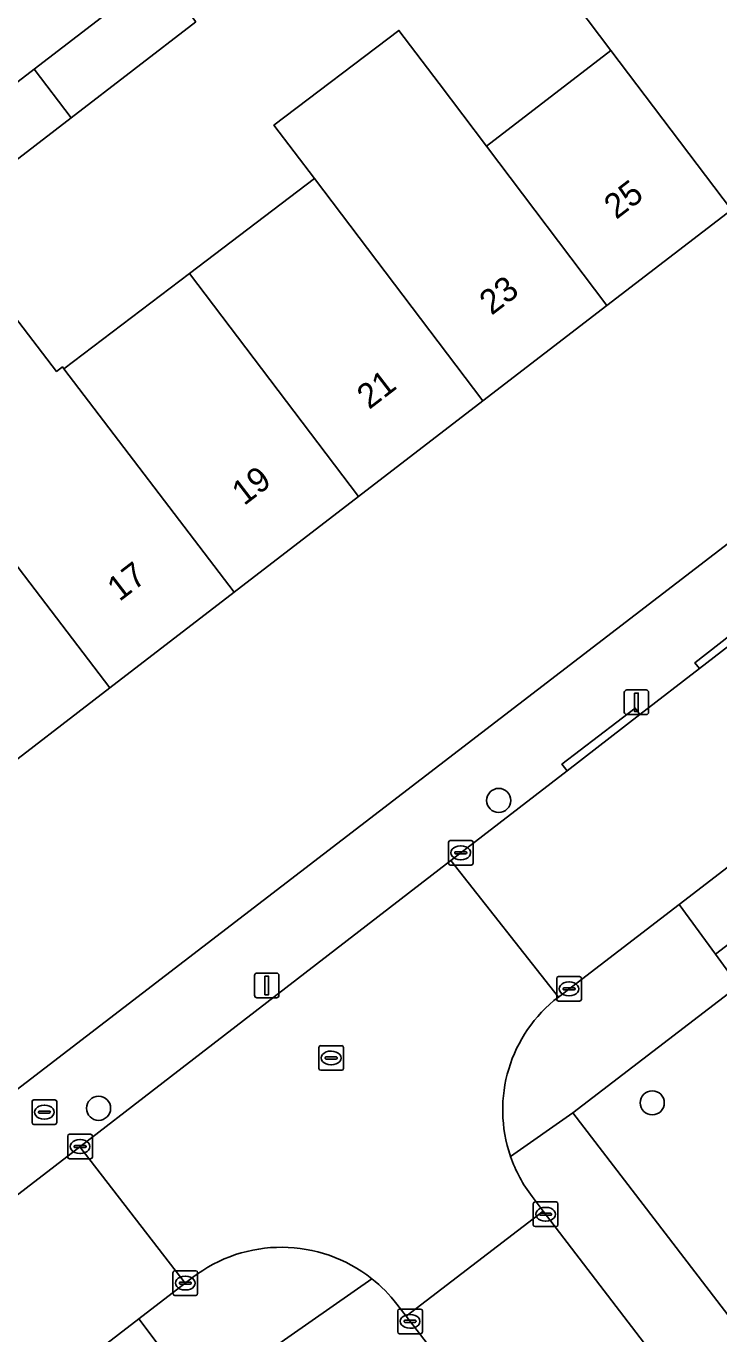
# Model space of a CAD drawing. Extents: x 159352 to 160617, y 385888 to 387323.
# Drawn here: x 159800.7 to 159828.8, y 386870.8 to 386923.8 of the extents above; entities that cross this region are included whole.
import ezdxf

# ---------------------------------------------------------------- set-up
doc = ezdxf.new("R2010")
doc.units = 0
for name, color, linetype in [('IMGEO_Boom', 7, 'Continuous'), ('IMGEO_Brandkraan', 7, 'Continuous'), ('IMGEO_Erf', 7, 'Continuous'), ('IMGEO_Kolk', 7, 'Continuous'), ('IMGEO_Lichtmast', 7, 'Continuous'), ('IMGEO_Pand', 7, 'Continuous'), ('IMGEO_Pand_nummerreeks', 7, 'Continuous'), ('IMGEO_Rijbaan_lokaal_open', 7, 'Continuous'), ('IMGEO_Rioolput', 7, 'Continuous'), ('IMGEO_Voetpad_open', 7, 'Continuous')]:
    doc.layers.add(name, color=color, linetype=linetype)

msp = doc.modelspace()

# ---------------------------------------------------------------- linework, layer by layer
at = {"layer": 'IMGEO_Boom'}
for centre in [(159819.898, 386892.428), (159826.135, 386880.16), (159803.649, 386879.938)]:
    msp.add_circle(centre, 0.489, dxfattribs=at)
at = {"layer": 'IMGEO_Brandkraan'}
for p, q in [((159800.948, 386879.355), (159800.948, 386880.207)), ((159801.023, 386880.281), (159801.875, 386880.281)), ((159801.436, 386880.061), (159801.461, 386880.061)), ((159801.949, 386880.207), (159801.949, 386879.355)), ((159801.207, 386879.775), (159801.207, 386879.787)), ((159801.645, 386879.738), (159801.247, 386879.738)), ((159801.25, 386879.824), (159801.648, 386879.824)), ((159801.459, 386879.501), (159801.434, 386879.501)), ((159801.691, 386879.787), (159801.691, 386879.775)), ((159801.875, 386879.281), (159801.023, 386879.281))]:
    msp.add_line(p, q, dxfattribs=at)
for points in [[(159800.948, 386879.355), (159800.948, 386880.207)], [(159801.023, 386880.281), (159801.875, 386880.281)], [(159801.949, 386880.207), (159801.949, 386879.355)], [(159801.875, 386879.281), (159801.023, 386879.281)]]:
    msp.add_lwpolyline(points, dxfattribs=at)
for centre, radius, start, end in [((159801.025, 386880.205), 0.0765, 91.552, 178.448), ((159801.025, 386880.205), 0.0765, 91.552, 178.448), ((159801.873, 386880.205), 0.0765, 1.552, 88.448), ((159801.873, 386880.205), 0.0765, 1.552, 88.448), ((159801.247, 386879.784), 0.0403, 85.8775, 175.7526), ((159801.244, 386879.774), 0.0366, 178.938, 274.7102), ((159801.648, 386879.781), 0.043, 264.8664, 352.4533), ((159801.652, 386879.786), 0.0386, 1.7309, 96.639), ((159801.025, 386879.357), 0.0765, 181.552, 268.448), ((159801.025, 386879.357), 0.0765, 181.552, 268.448), ((159801.873, 386879.357), 0.0765, 271.552, 358.448), ((159801.873, 386879.357), 0.0765, 271.552, 358.448)]:
    msp.add_arc(centre, radius, start, end, dxfattribs=at)
for centre, major_axis, ratio, start_param, end_param in [((159801.435, 386879.781), (-0.387, 0.002), 0.722429, 4.712389, 7.853982), ((159801.46, 386879.781), (-0.39, 0.002), 0.717154, 1.570796, 4.712389)]:
    msp.add_ellipse(centre, major_axis=major_axis, ratio=ratio, start_param=start_param, end_param=end_param, dxfattribs=at)
at = {"layer": 'IMGEO_Erf'}
msp.add_lwpolyline([(159860.725, 386927.055), (159853.856, 386936.105), (159849.215, 386932.539), (159849.641, 386931.985), (159844.498, 386928.033), (159839.446, 386924.152), (159834.401, 386920.276), (159829.349, 386916.394), (159824.296, 386912.512), (159819.251, 386908.636), (159814.206, 386904.76), (159809.154, 386900.878), (159804.102, 386896.997), (159799.065, 386893.127), (159794.013, 386889.245), (159788.968, 386885.369), (159783.932, 386881.5), (159778.871, 386877.611), (159773.819, 386873.73), (159768.774, 386869.854), (159763.584, 386865.866), (159761.45, 386868.643), (159758.956, 386866.727), (159767.092, 386855.2)], close=True, dxfattribs=at)
for points in [[(159800.015, 386912.346), (159801.94, 386909.839), (159802.177, 386910.021), (159802.243, 386909.935), (159807.336, 386913.804), (159812.412, 386917.66), (159810.771, 386919.827), (159815.849, 386923.671), (159817.483, 386921.513), (159819.403, 386918.977), (159824.458, 386922.861), (159822.567, 386925.362)], [(159807.592, 386924.019), (159802.531, 386920.13), (159797.445, 386916.222), (159792.397, 386912.342), (159792.383, 386912.332), (159793.234, 386911.226), (159788.174, 386907.337), (159787.208, 386908.58), (159783.838, 386905.99), (159782.438, 386907.816), (159780.732, 386906.505), (159779.124, 386905.269), (159780.528, 386903.43), (159777.15, 386900.851), (159773.785, 386898.266), (159772.383, 386900.09), (159770.652, 386898.759)], [(159829.632, 386884.906), (159822.908, 386879.759), (159881.774, 386803.094)]]:
    msp.add_lwpolyline(points, dxfattribs=at)
at = {"layer": 'IMGEO_Kolk'}
for p, q in [((159817.857, 386889.878), (159817.857, 386890.73)), ((159817.932, 386890.804), (159818.784, 386890.804)), ((159818.858, 386890.73), (159818.858, 386889.878)), ((159818.116, 386890.298), (159818.116, 386890.31)), ((159818.554, 386890.261), (159818.156, 386890.261)), ((159818.159, 386890.347), (159818.557, 386890.347)), ((159818.345, 386890.584), (159818.37, 386890.584)), ((159818.6, 386890.31), (159818.6, 386890.298)), ((159818.784, 386889.804), (159817.932, 386889.804)), ((159818.368, 386890.024), (159818.343, 386890.024)), ((159822.254, 386884.358), (159822.254, 386885.21)), ((159822.329, 386885.284), (159823.181, 386885.284)), ((159822.513, 386884.778), (159822.513, 386884.79)), ((159822.556, 386884.827), (159822.954, 386884.827)), ((159822.742, 386885.064), (159822.767, 386885.064)), ((159822.997, 386884.79), (159822.997, 386884.778)), ((159823.255, 386885.21), (159823.255, 386884.358)), ((159823.181, 386884.284), (159822.329, 386884.284)), ((159822.951, 386884.741), (159822.553, 386884.741)), ((159822.765, 386884.504), (159822.74, 386884.504)), ((159802.397, 386877.961), (159802.397, 386878.813)), ((159802.472, 386878.887), (159803.324, 386878.887)), ((159802.699, 386878.43), (159803.097, 386878.43)), ((159802.885, 386878.667), (159802.91, 386878.667)), ((159803.398, 386878.813), (159803.398, 386877.961)), ((159803.324, 386877.887), (159802.472, 386877.887)), ((159802.656, 386878.381), (159802.656, 386878.393)), ((159803.094, 386878.344), (159802.696, 386878.344)), ((159802.908, 386878.107), (159802.883, 386878.107)), ((159803.14, 386878.393), (159803.14, 386878.381)), ((159821.303, 386875.212), (159821.303, 386876.064)), ((159821.378, 386876.138), (159822.23, 386876.138)), ((159821.791, 386875.918), (159821.816, 386875.918)), ((159822.304, 386876.064), (159822.304, 386875.212)), ((159821.562, 386875.632), (159821.562, 386875.644)), ((159822, 386875.595), (159821.602, 386875.595)), ((159821.605, 386875.681), (159822.003, 386875.681)), ((159821.814, 386875.358), (159821.789, 386875.358)), ((159822.046, 386875.644), (159822.046, 386875.632)), ((159822.23, 386875.138), (159821.378, 386875.138)), ((159806.671, 386872.42), (159806.671, 386873.272)), ((159806.746, 386873.346), (159807.598, 386873.346)), ((159807.159, 386873.126), (159807.184, 386873.126)), ((159807.672, 386873.272), (159807.672, 386872.42)), ((159806.93, 386872.84), (159806.93, 386872.852)), ((159807.368, 386872.803), (159806.97, 386872.803)), ((159806.973, 386872.889), (159807.371, 386872.889)), ((159807.182, 386872.566), (159807.157, 386872.566)), ((159807.414, 386872.852), (159807.414, 386872.84)), ((159807.598, 386872.346), (159806.746, 386872.346)), ((159815.799, 386870.867), (159815.799, 386871.719)), ((159815.874, 386871.793), (159816.726, 386871.793)), ((159816.287, 386871.573), (159816.312, 386871.573)), ((159816.8, 386871.719), (159816.8, 386870.867)), ((159816.058, 386871.287), (159816.058, 386871.299)), ((159816.496, 386871.25), (159816.098, 386871.25)), ((159816.101, 386871.336), (159816.499, 386871.336)), ((159816.31, 386871.013), (159816.285, 386871.013)), ((159816.542, 386871.299), (159816.542, 386871.287)), ((159816.726, 386870.793), (159815.874, 386870.793))]:
    msp.add_line(p, q, dxfattribs=at)
for points in [[(159817.857, 386889.878), (159817.857, 386890.73)], [(159817.932, 386890.804), (159818.784, 386890.804)], [(159818.858, 386890.73), (159818.858, 386889.878)], [(159818.784, 386889.804), (159817.932, 386889.804)], [(159822.254, 386884.358), (159822.254, 386885.21)], [(159822.329, 386885.284), (159823.181, 386885.284)], [(159823.255, 386885.21), (159823.255, 386884.358)], [(159823.181, 386884.284), (159822.329, 386884.284)], [(159802.397, 386877.961), (159802.397, 386878.813)], [(159802.472, 386878.887), (159803.324, 386878.887)], [(159803.398, 386878.813), (159803.398, 386877.961)], [(159803.324, 386877.887), (159802.472, 386877.887)], [(159821.303, 386875.212), (159821.303, 386876.064)], [(159821.378, 386876.138), (159822.23, 386876.138)], [(159822.304, 386876.064), (159822.304, 386875.212)], [(159822.23, 386875.138), (159821.378, 386875.138)], [(159806.671, 386872.42), (159806.671, 386873.272)], [(159806.746, 386873.346), (159807.598, 386873.346)], [(159807.672, 386873.272), (159807.672, 386872.42)], [(159807.598, 386872.346), (159806.746, 386872.346)], [(159815.799, 386870.867), (159815.799, 386871.719)], [(159815.874, 386871.793), (159816.726, 386871.793)], [(159816.8, 386871.719), (159816.8, 386870.867)], [(159816.726, 386870.793), (159815.874, 386870.793)]]:
    msp.add_lwpolyline(points, dxfattribs=at)
for centre, radius, start, end in [((159817.934, 386890.728), 0.0765, 91.552, 178.448), ((159817.934, 386890.728), 0.0765, 91.552, 178.448), ((159818.782, 386890.728), 0.0765, 1.552, 88.448), ((159818.782, 386890.728), 0.0765, 1.552, 88.448), ((159818.156, 386890.307), 0.0403, 85.8775, 175.7526), ((159818.153, 386890.297), 0.0366, 178.938, 274.7102), ((159818.557, 386890.304), 0.043, 264.8664, 352.4533), ((159818.561, 386890.309), 0.0386, 1.7309, 96.639), ((159817.934, 386889.88), 0.0765, 181.552, 268.448), ((159817.934, 386889.88), 0.0765, 181.552, 268.448), ((159818.782, 386889.88), 0.0765, 271.552, 358.448), ((159818.782, 386889.88), 0.0765, 271.552, 358.448), ((159822.331, 386885.208), 0.0765, 91.552, 178.448), ((159822.331, 386885.208), 0.0765, 91.552, 178.448), ((159822.553, 386884.787), 0.0403, 85.8775, 175.7526), ((159822.55, 386884.777), 0.0366, 178.938, 274.7102), ((159822.954, 386884.784), 0.043, 264.8664, 352.4533), ((159822.958, 386884.789), 0.0386, 1.7309, 96.639), ((159823.179, 386885.208), 0.0765, 1.552, 88.448), ((159823.179, 386885.208), 0.0765, 1.552, 88.448), ((159822.331, 386884.36), 0.0765, 181.552, 268.448), ((159822.331, 386884.36), 0.0765, 181.552, 268.448), ((159823.179, 386884.36), 0.0765, 271.552, 358.448), ((159823.179, 386884.36), 0.0765, 271.552, 358.448), ((159802.474, 386878.811), 0.0765, 91.552, 178.448), ((159802.474, 386878.811), 0.0765, 91.552, 178.448), ((159802.696, 386878.39), 0.0403, 85.8775, 175.7526), ((159803.101, 386878.392), 0.0386, 1.7309, 96.639), ((159803.322, 386878.811), 0.0765, 1.552, 88.448), ((159803.322, 386878.811), 0.0765, 1.552, 88.448), ((159802.474, 386877.963), 0.0765, 181.552, 268.448), ((159802.474, 386877.963), 0.0765, 181.552, 268.448), ((159802.693, 386878.38), 0.0366, 178.938, 274.7102), ((159803.097, 386878.387), 0.043, 264.8664, 352.4533), ((159803.322, 386877.963), 0.0765, 271.552, 358.448), ((159803.322, 386877.963), 0.0765, 271.552, 358.448), ((159821.38, 386876.062), 0.0765, 91.552, 178.448), ((159821.38, 386876.062), 0.0765, 91.552, 178.448), ((159822.228, 386876.062), 0.0765, 1.552, 88.448), ((159822.228, 386876.062), 0.0765, 1.552, 88.448), ((159821.602, 386875.641), 0.0403, 85.8775, 175.7526), ((159821.599, 386875.631), 0.0366, 178.938, 274.7102), ((159822.003, 386875.638), 0.043, 264.8664, 352.4533), ((159822.007, 386875.643), 0.0386, 1.7309, 96.639), ((159821.38, 386875.214), 0.0765, 181.552, 268.448), ((159821.38, 386875.214), 0.0765, 181.552, 268.448), ((159822.228, 386875.214), 0.0765, 271.552, 358.448), ((159822.228, 386875.214), 0.0765, 271.552, 358.448), ((159806.748, 386873.27), 0.0765, 91.552, 178.448), ((159806.748, 386873.27), 0.0765, 91.552, 178.448), ((159807.596, 386873.27), 0.0765, 1.552, 88.448), ((159807.596, 386873.27), 0.0765, 1.552, 88.448), ((159806.97, 386872.849), 0.0403, 85.8775, 175.7526), ((159806.967, 386872.839), 0.0366, 178.938, 274.7102), ((159807.371, 386872.846), 0.043, 264.8664, 352.4533), ((159807.375, 386872.851), 0.0386, 1.7309, 96.639), ((159806.748, 386872.422), 0.0765, 181.552, 268.448), ((159806.748, 386872.422), 0.0765, 181.552, 268.448), ((159807.596, 386872.422), 0.0765, 271.552, 358.448), ((159807.596, 386872.422), 0.0765, 271.552, 358.448), ((159815.876, 386871.717), 0.0765, 91.552, 178.448), ((159815.876, 386871.717), 0.0765, 91.552, 178.448), ((159816.724, 386871.717), 0.0765, 1.552, 88.448), ((159816.724, 386871.717), 0.0765, 1.552, 88.448), ((159816.098, 386871.296), 0.0403, 85.8775, 175.7526), ((159816.095, 386871.286), 0.0366, 178.938, 274.7102), ((159816.499, 386871.293), 0.043, 264.8664, 352.4533), ((159816.503, 386871.298), 0.0386, 1.7309, 96.639), ((159815.876, 386870.869), 0.0765, 181.552, 268.448), ((159815.876, 386870.869), 0.0765, 181.552, 268.448), ((159816.724, 386870.869), 0.0765, 271.552, 358.448), ((159816.724, 386870.869), 0.0765, 271.552, 358.448)]:
    msp.add_arc(centre, radius, start, end, dxfattribs=at)
for centre, major_axis, ratio, start_param, end_param in [((159818.344, 386890.304), (-0.387, 0.002), 0.722429, 4.712389, 7.853982), ((159818.369, 386890.304), (-0.39, 0.002), 0.717154, 1.570796, 4.712389), ((159822.741, 386884.784), (-0.387, 0.002), 0.722429, 4.712389, 7.853982), ((159822.766, 386884.784), (-0.39, 0.002), 0.717154, 1.570796, 4.712389), ((159802.884, 386878.387), (-0.387, 0.002), 0.722429, 4.712389, 7.853982), ((159802.909, 386878.387), (-0.39, 0.002), 0.717154, 1.570796, 4.712389), ((159821.79, 386875.638), (-0.387, 0.002), 0.722429, 4.712389, 7.853982), ((159821.815, 386875.638), (-0.39, 0.002), 0.717154, 1.570796, 4.712389), ((159807.158, 386872.846), (-0.387, 0.002), 0.722429, 4.712389, 7.853982), ((159807.183, 386872.846), (-0.39, 0.002), 0.717154, 1.570796, 4.712389), ((159816.286, 386871.293), (-0.387, 0.002), 0.722429, 4.712389, 7.853982), ((159816.311, 386871.293), (-0.39, 0.002), 0.717154, 1.570796, 4.712389)]:
    msp.add_ellipse(centre, major_axis=major_axis, ratio=ratio, start_param=start_param, end_param=end_param, dxfattribs=at)
at = {"layer": 'IMGEO_Lichtmast'}
for p, q in [((159824.998, 386896.012), (159824.998, 386896.812)), ((159824.998, 386896.812), (159824.998, 386896.012)), ((159825.098, 386896.912), (159825.888, 386896.912)), ((159825.888, 386896.912), (159825.098, 386896.912)), ((159825.988, 386896.812), (159825.988, 386896.012)), ((159825.988, 386896.012), (159825.988, 386896.812)), ((159825.888, 386895.912), (159825.098, 386895.912)), ((159825.098, 386895.912), (159825.888, 386895.912)), ((159809.982, 386884.523), (159809.982, 386885.323)), ((159809.982, 386885.323), (159809.982, 386884.523)), ((159810.082, 386885.423), (159810.872, 386885.423)), ((159810.872, 386885.423), (159810.082, 386885.423)), ((159810.972, 386885.323), (159810.972, 386884.523)), ((159810.972, 386884.523), (159810.972, 386885.323)), ((159810.872, 386884.423), (159810.082, 386884.423)), ((159810.082, 386884.423), (159810.872, 386884.423))]:
    msp.add_line(p, q, dxfattribs=at)
for points in [[(159825.418, 386896.787), (159825.568, 386896.787), (159825.568, 386896.037), (159825.418, 386896.037), (159825.418, 386896.787)], [(159810.402, 386885.298), (159810.552, 386885.298), (159810.552, 386884.548), (159810.402, 386884.548), (159810.402, 386885.298)]]:
    msp.add_lwpolyline(points, dxfattribs=at)
for centre, start, end in [((159825.098, 386896.812), 90, 180), ((159825.098, 386896.812), 90, 180), ((159825.888, 386896.812), 0, 90), ((159825.888, 386896.812), 360, 90), ((159825.098, 386896.012), 180, 270), ((159825.098, 386896.012), 180, 270), ((159825.888, 386896.012), 270, 0), ((159825.888, 386896.012), 270, 0), ((159810.082, 386885.323), 90, 180), ((159810.082, 386885.323), 90, 180), ((159810.872, 386885.323), 0, 90), ((159810.872, 386885.323), 360, 90), ((159810.082, 386884.523), 180, 270), ((159810.082, 386884.523), 180, 270), ((159810.872, 386884.523), 270, 0), ((159810.872, 386884.523), 270, 0)]:
    msp.add_arc(centre, 0.1, start, end, dxfattribs=at)
at = {"layer": 'IMGEO_Pand'}
for points in [[(159822.567, 386925.362), (159824.458, 386922.861), (159829.349, 386916.394), (159834.401, 386920.276), (159827.598, 386929.198)], [(159807.592, 386924.019), (159806.095, 386925.995), (159801.031, 386922.104), (159802.531, 386920.13)], [(159819.403, 386918.977), (159817.483, 386921.513), (159815.849, 386923.671), (159810.771, 386919.827), (159812.412, 386917.66), (159819.251, 386908.636), (159824.296, 386912.512)], [(159824.458, 386922.861), (159819.403, 386918.977), (159824.296, 386912.512), (159829.349, 386916.394)], [(159802.531, 386920.13), (159801.031, 386922.104), (159795.941, 386918.193), (159797.445, 386916.222)], [(159807.336, 386913.804), (159814.206, 386904.76), (159819.251, 386908.636), (159812.412, 386917.66)], [(159802.243, 386909.935), (159809.154, 386900.878), (159814.206, 386904.76), (159807.336, 386913.804)], [(159802.243, 386909.935), (159802.177, 386910.021), (159801.94, 386909.839), (159800.015, 386912.346), (159795.2, 386908.668), (159797.127, 386906.141), (159804.102, 386896.997), (159809.154, 386900.878)], [(159797.127, 386906.141), (159794.943, 386904.462), (159795.015, 386904.369), (159794.578, 386904.032), (159792.237, 386902.233), (159794.232, 386899.637), (159794.13, 386899.559), (159799.065, 386893.127), (159804.102, 386896.997)]]:
    msp.add_lwpolyline(points, close=True, dxfattribs=at)
at = {"layer": 'IMGEO_Rijbaan_lokaal_open'}
for points in [[(159828.049, 386897.777), (159825.631, 386895.912), (159822.678, 386893.635), (159817.951, 386889.989), (159822.321, 386884.452), (159827.222, 386888.213), (159840.35, 386898.288), (159852.991, 386907.986), (159854.423, 386909.085), (159850.09, 386914.701), (159847.304, 386912.571), (159844.285, 386910.263), (159839.06, 386906.269), (159831.028, 386900.075)], [(159802.886, 386878.378), (159776.892, 386858.385), (159772.495, 386855.033), (159776.733, 386849.497), (159780.404, 386852.307), (159794.663, 386863.226), (159805.279, 386871.391), (159807.171, 386872.847)]]:
    msp.add_lwpolyline(points, close=True, dxfattribs=at)
for points in [[(159822.321, 386884.452), (159817.951, 386889.989), (159805.799, 386880.618), (159802.886, 386878.378), (159807.171, 386872.847), (159807.465, 386873.073)], [(159815.767, 386871.989), (159816.14, 386871.504), (159821.703, 386875.767), (159821.253, 386876.355)], [(159858.094, 386828.317), (159843.84, 386846.887), (159821.703, 386875.767), (159816.14, 386871.504), (159857.697, 386817.439)]]:
    msp.add_lwpolyline(points, dxfattribs=at)
for centre, radius, start, end in [((159825.838, 386879.869), 5.777, 127.5055, 199.0277), ((159825.819, 386879.858), 5.754, 198.983, 217.4969), ((159811.074, 386868.382), 5.918, 51.6673, 127.5772), ((159811.042, 386868.35), 5.964, 37.6027, 51.6177)]:
    msp.add_arc(centre, radius, start, end, dxfattribs=at)
at = {"layer": 'IMGEO_Rioolput'}
for p, q in [((159812.594, 386881.553), (159812.594, 386882.405)), ((159812.669, 386882.479), (159813.521, 386882.479)), ((159813.082, 386882.259), (159813.107, 386882.259)), ((159813.595, 386882.405), (159813.595, 386881.553)), ((159812.853, 386881.973), (159812.853, 386881.985)), ((159813.291, 386881.936), (159812.893, 386881.936)), ((159812.896, 386882.022), (159813.294, 386882.022)), ((159813.105, 386881.699), (159813.08, 386881.699)), ((159813.337, 386881.985), (159813.337, 386881.973)), ((159813.521, 386881.479), (159812.669, 386881.479))]:
    msp.add_line(p, q, dxfattribs=at)
for points in [[(159812.594, 386881.553), (159812.594, 386882.405)], [(159812.669, 386882.479), (159813.521, 386882.479)], [(159813.595, 386882.405), (159813.595, 386881.553)], [(159813.521, 386881.479), (159812.669, 386881.479)]]:
    msp.add_lwpolyline(points, dxfattribs=at)
for centre, radius, start, end in [((159812.671, 386882.403), 0.0765, 91.552, 178.448), ((159812.671, 386882.403), 0.0765, 91.552, 178.448), ((159813.519, 386882.403), 0.0765, 1.552, 88.448), ((159813.519, 386882.403), 0.0765, 1.552, 88.448), ((159812.893, 386881.982), 0.0403, 85.8775, 175.7526), ((159812.89, 386881.972), 0.0366, 178.938, 274.7102), ((159813.294, 386881.979), 0.043, 264.8664, 352.4533), ((159813.298, 386881.984), 0.0386, 1.7309, 96.639), ((159812.671, 386881.555), 0.0765, 181.552, 268.448), ((159812.671, 386881.555), 0.0765, 181.552, 268.448), ((159813.519, 386881.555), 0.0765, 271.552, 358.448), ((159813.519, 386881.555), 0.0765, 271.552, 358.448)]:
    msp.add_arc(centre, radius, start, end, dxfattribs=at)
for centre, major_axis, ratio, start_param, end_param in [((159813.081, 386881.979), (-0.387, 0.002), 0.722429, 4.712389, 7.853982), ((159813.106, 386881.979), (-0.39, 0.002), 0.717154, 1.570796, 4.712389)]:
    msp.add_ellipse(centre, major_axis=major_axis, ratio=ratio, start_param=start_param, end_param=end_param, dxfattribs=at)
at = {"layer": 'IMGEO_Voetpad_open'}
for points in [[(159889.583, 386946.772), (159888.444, 386948.254), (159867.142, 386931.956), (159860.725, 386927.055), (159767.092, 386855.2), (159764.634, 386853.314), (159759.06, 386849.037), (159757.568, 386847.881), (159754.463, 386845.502), (159754.341, 386845.409), (159711.401, 386812.51)], [(159802.886, 386878.378), (159805.799, 386880.618), (159817.951, 386889.989), (159822.678, 386893.635), (159822.462, 386893.897), (159825.44, 386896.176), (159825.631, 386895.912), (159828.049, 386897.777), (159827.863, 386898.016), (159830.825, 386900.323), (159831.028, 386900.075), (159839.06, 386906.269), (159844.285, 386910.263), (159843.982, 386910.66), (159847.001, 386912.968), (159847.304, 386912.571), (159850.09, 386914.701), (159862.036, 386923.833), (159861.404, 386924.659), (159869.408, 386930.778), (159870.04, 386929.952), (159872.839, 386932.091), (159890.089, 386945.351)], [(159770.652, 386898.759), (159772.383, 386900.09), (159775.754, 386902.68), (159779.124, 386905.269), (159780.732, 386906.505), (159782.438, 386907.816), (159785.808, 386910.406), (159790.893, 386914.313), (159795.941, 386918.193), (159801.031, 386922.104), (159806.095, 386925.995), (159809.169, 386928.357), (159811.151, 386929.88), (159813.133, 386931.404), (159816.209, 386933.768), (159819.131, 386936.013), (159821.193, 386937.597), (159823.255, 386939.181), (159826.343, 386941.554), (159829.201, 386943.75)], [(159828.7, 386886.185), (159827.222, 386888.213), (159822.321, 386884.452)], [(159820.377, 386877.986), (159822.908, 386879.759), (159829.632, 386884.906), (159828.7, 386886.185)], [(159822.908, 386879.759), (159820.377, 386877.986)], [(159885.425, 386798.332), (159881.776, 386803.074), (159881.774, 386803.094), (159822.908, 386879.759)], [(159713.453, 386809.756), (159720.361, 386815.054), (159727.611, 386820.614), (159753.142, 386840.278), (159757.655, 386843.719), (159772.495, 386855.033), (159776.892, 386858.385), (159802.886, 386878.378)], [(159821.253, 386876.355), (159821.703, 386875.767), (159843.84, 386846.887), (159858.094, 386828.317), (159880.143, 386799.688)], [(159807.465, 386873.073), (159807.171, 386872.847), (159805.279, 386871.391), (159806.81, 386869.364), (159807.746, 386868.126), (159811.464, 386870.728), (159814.745, 386873.025)], [(159814.745, 386873.025), (159811.464, 386870.728), (159807.746, 386868.126), (159811.142, 386863.669), (159816.082, 386867.396), (159862.444, 386806.998), (159864.301, 386804.62), (159890.713, 386770.139), (159890.726, 386770.139), (159893.267, 386766.813)], [(159857.697, 386817.439), (159816.14, 386871.504), (159815.767, 386871.989)]]:
    msp.add_lwpolyline(points, dxfattribs=at)
for points in [[(159854.5, 386905.966), (159852.991, 386907.986), (159840.35, 386898.288), (159827.222, 386888.213), (159828.7, 386886.185)], [(159832.021, 386886.735), (159834.41, 386888.563), (159836.798, 386890.392), (159839.187, 386892.22), (159841.576, 386894.049), (159842.757, 386895.072), (159845.118, 386896.885), (159847.479, 386898.698), (159849.84, 386900.511), (159852.201, 386902.324), (159855.391, 386904.773), (159854.5, 386905.966), (159828.7, 386886.185), (159829.632, 386884.906)], [(159831.028, 386900.075), (159830.825, 386900.323), (159827.863, 386898.016), (159828.049, 386897.777)], [(159822.678, 386893.635), (159825.631, 386895.912), (159825.44, 386896.176), (159822.462, 386893.897)], [(159806.81, 386869.364), (159805.279, 386871.391), (159794.663, 386863.226), (159780.404, 386852.307), (159781.886, 386850.255)]]:
    msp.add_lwpolyline(points, close=True, dxfattribs=at)
for centre, radius, start, end in [((159825.838, 386879.869), 5.777, 127.5055, 199.0277), ((159825.819, 386879.858), 5.754, 198.983, 217.4969), ((159811.074, 386868.382), 5.918, 51.6673, 127.5772), ((159811.042, 386868.35), 5.964, 37.6027, 51.6177)]:
    msp.add_arc(centre, radius, start, end, dxfattribs=at)

# ---------------------------------------------------------------- texts
at = {"layer": 'IMGEO_Pand_nummerreeks'}
for s, rotation, p in [('25', 37.5357, (159824.67, 386915.978)), ('23', 37.5345, (159819.609, 386912.088)), ('21', 37.5357, (159814.636, 386908.268)), ('19', 37.5357, (159809.556, 386904.365)), ('17', 37.5345, (159804.495, 386900.476))]:
    msp.add_text(s, height=1, rotation=rotation, dxfattribs=at).set_placement(p)

doc.saveas('drawing.dxf')
